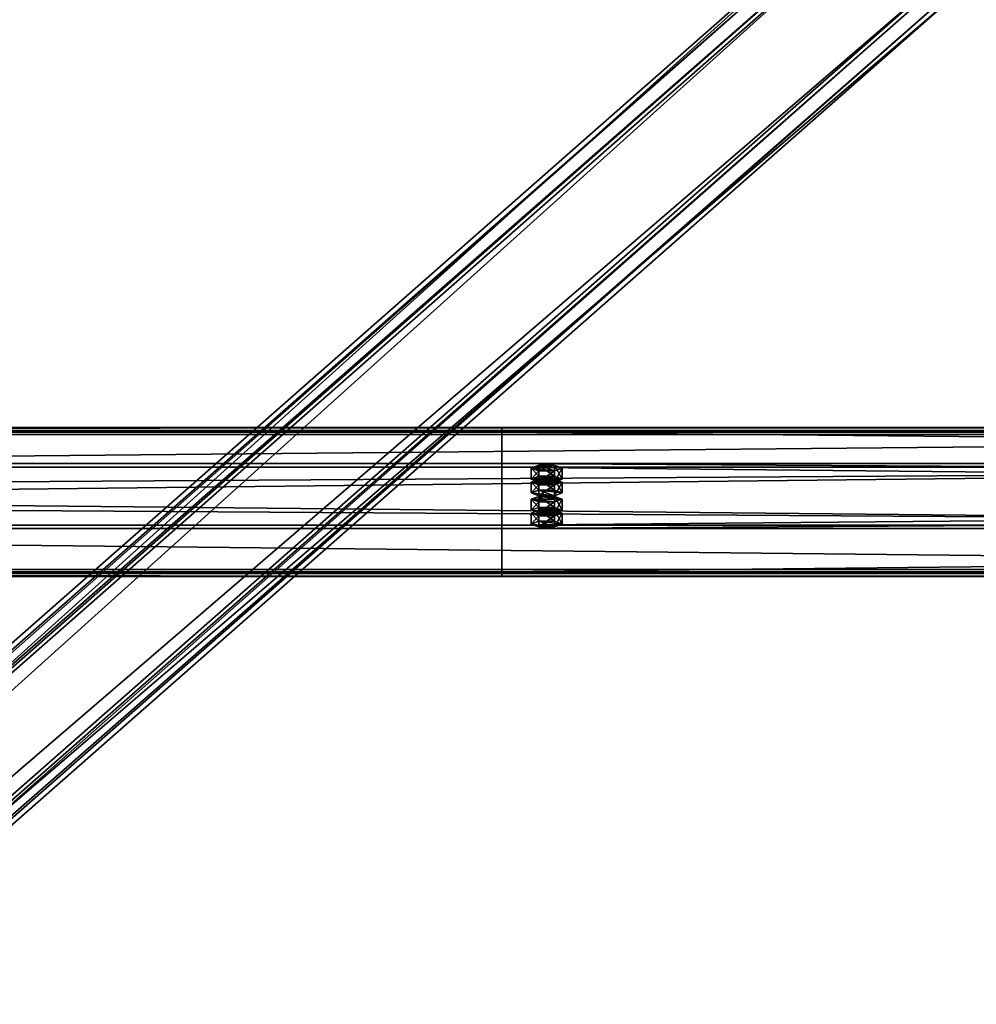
# Model space of a CAD drawing. Header units: millimetres. Extents: x -333 to 67333, y -930 to 39730.
# Tile 836 of 1056: x 4577 to 5217, y 28784 to 29444. Entities that reach past the tile are written whole.
import ezdxf

# ---------------------------------------------------------------- set-up
doc = ezdxf.new("R2010")
doc.units = ezdxf.units.MM
for name, color, linetype in [('13', 7, 'Continuous'), ('3', 7, 'Continuous'), ('95', 7, 'Continuous')]:
    doc.layers.add(name, color=color, linetype=linetype)

msp = doc.modelspace()

# ---------------------------------------------------------------- meshes
at = {"layer": '13', "color": 30}
mesh = msp.add_polyface(dxfattribs=at)
corners = [(-330.01, 29074.04, 5499.56), (-330.01, 29146.43, 5484.17), (6099.99, 29146.43, 5484.17), (6099.99, 29074.04, 5499.56), (-330.01, 29105.26, 5290.5), (6099.99, 29105.26, 5290.5), (-330.01, 29165.91, 5277.61), (6099.99, 29165.91, 5277.61), (-330.01, 29168.61, 5290.33), (6099.99, 29168.61, 5290.33), (-330.01, 29170.56, 5289.91), (6099.99, 29170.56, 5289.91), (-330.01, 29167.45, 5275.24), (6099.99, 29167.45, 5275.24), (-330.01, 29102.89, 5288.96), (6099.99, 29102.89, 5288.96), (-330.01, 29144.05, 5482.63), (6099.99, 29144.05, 5482.63), (-330.01, 29075.58, 5497.19), (6099.99, 29075.58, 5497.19), (-330.01, 29072.88, 5484.47), (6099.99, 29072.88, 5484.47), (-330.01, 29070.92, 5484.89), (6099.99, 29070.92, 5484.89)]
mesh.append_faces([[corners[k] for k in face] for face in [(0, 2, 3, 3), (1, 5, 2, 2), (4, 7, 5, 5), (6, 9, 7, 7), (8, 11, 9, 9), (10, 13, 11, 11), (12, 15, 13, 13), (14, 17, 15, 15), (16, 19, 17, 17), (18, 21, 19, 19), (20, 23, 21, 21), (22, 3, 23, 23), (8, 12, 10, 10), (18, 22, 20, 20), (11, 7, 9, 9)]], dxfattribs={"vtx0": -1, "color": 30})
mesh.append_faces([[corners[k] for k in face] for face in [(1, 16, 4, 4), (16, 0, 18, 18), (22, 18, 0, 0), (14, 4, 16, 16), (3, 19, 23, 23), (19, 2, 17, 17), (15, 5, 13, 13), (5, 17, 2, 2), (13, 7, 11, 11)]], dxfattribs={"vtx0": -1, "vtx1": -1, "color": 30})
mesh.append_faces([[corners[k] for k in face] for face in [(12, 8, 6, 6), (16, 1, 0, 0), (6, 14, 12, 12), (14, 6, 4, 4), (19, 3, 2, 2), (5, 15, 17, 17), (13, 5, 7, 7)]], dxfattribs={"vtx0": -1, "vtx2": -1, "vtx3": -1, "color": 30})
mesh.append_faces([[corners[k] for k in face] for face in [(21, 23, 19, 19)]], dxfattribs={"vtx1": -1, "color": 30})
mesh.append_faces([[corners[k] for k in face] for face in [(0, 1, 2, 2), (1, 4, 5, 5), (4, 6, 7, 7), (6, 8, 9, 9), (8, 10, 11, 11), (10, 12, 13, 13), (12, 14, 15, 15), (14, 16, 17, 17), (16, 18, 19, 19), (18, 20, 21, 21), (20, 22, 23, 23), (22, 0, 3, 3)]], dxfattribs={"vtx2": -1, "vtx3": -1, "color": 30})
mesh = msp.add_polyface(dxfattribs=at)
corners = [(4899.99, 29074.04, 5499.56), (4899.99, 29146.43, 5484.17), (11699.99, 29146.43, 5484.17), (11699.99, 29074.04, 5499.56), (4899.99, 29105.26, 5290.5), (11699.99, 29105.26, 5290.5), (4899.99, 29165.91, 5277.61), (11699.99, 29165.91, 5277.61), (4899.99, 29168.61, 5290.33), (11699.99, 29168.61, 5290.33), (4899.99, 29170.56, 5289.91), (11699.99, 29170.56, 5289.91), (4899.99, 29167.45, 5275.24), (11699.99, 29167.45, 5275.24), (4899.99, 29102.89, 5288.96), (11699.99, 29102.89, 5288.96), (4899.99, 29144.05, 5482.63), (11699.99, 29144.05, 5482.63), (4899.99, 29075.58, 5497.19), (11699.99, 29075.58, 5497.19), (4899.99, 29072.88, 5484.47), (11699.99, 29072.88, 5484.47), (4899.99, 29070.92, 5484.89), (11699.99, 29070.92, 5484.89)]
mesh.append_faces([[corners[k] for k in face] for face in [(0, 2, 3, 3), (1, 5, 2, 2), (4, 7, 5, 5), (6, 9, 7, 7), (8, 11, 9, 9), (10, 13, 11, 11), (12, 15, 13, 13), (14, 17, 15, 15), (16, 19, 17, 17), (18, 21, 19, 19), (20, 23, 21, 21), (22, 3, 23, 23), (8, 12, 10, 10), (18, 22, 20, 20), (11, 7, 9, 9)]], dxfattribs={"vtx0": -1, "color": 30})
mesh.append_faces([[corners[k] for k in face] for face in [(1, 16, 4, 4), (16, 0, 18, 18), (22, 18, 0, 0), (14, 4, 16, 16), (3, 19, 23, 23), (19, 2, 17, 17), (17, 2, 15, 15), (15, 5, 13, 13), (13, 7, 11, 11)]], dxfattribs={"vtx0": -1, "vtx1": -1, "color": 30})
mesh.append_faces([[corners[k] for k in face] for face in [(12, 8, 6, 6), (16, 1, 0, 0), (6, 14, 12, 12), (14, 6, 4, 4), (19, 3, 2, 2), (15, 2, 5, 5), (13, 5, 7, 7)]], dxfattribs={"vtx0": -1, "vtx2": -1, "vtx3": -1, "color": 30})
mesh.append_faces([[corners[k] for k in face] for face in [(21, 23, 19, 19)]], dxfattribs={"vtx1": -1, "color": 30})
mesh.append_faces([[corners[k] for k in face] for face in [(0, 1, 2, 2), (1, 4, 5, 5), (4, 6, 7, 7), (6, 8, 9, 9), (8, 10, 11, 11), (10, 12, 13, 13), (12, 14, 15, 15), (14, 16, 17, 17), (16, 18, 19, 19), (18, 20, 21, 21), (20, 22, 23, 23), (22, 0, 3, 3)]], dxfattribs={"vtx2": -1, "vtx3": -1, "color": 30})
at = {"layer": '3', "color": 91}
mesh = msp.add_polyface(dxfattribs=at)
corners = [(5154.84, 29519.25, 5080.9), (5204.32, 29465.43, 5092.34), (345.84, 25191.12, 6000.85), (296.35, 25244.93, 5989.42), (5204.32, 29480.81, 5164.72), (345.84, 25206.5, 6073.24), (5154.84, 29534.63, 5153.28), (296.35, 25260.32, 6061.8), (5152.83, 29520.8, 5077.5), (5152.83, 29537.44, 5155.75), (294.35, 25263.12, 6064.27), (294.35, 25246.49, 5986.02), (5206.33, 29479.26, 5168.12), (347.84, 25204.94, 6076.64), (5206.33, 29462.62, 5089.87), (347.84, 25188.31, 5998.38)]
mesh.append_faces([[corners[k] for k in face] for face in [(0, 2, 3, 3), (1, 5, 2, 2), (4, 7, 5, 5), (6, 3, 7, 7), (8, 10, 11, 11), (9, 13, 10, 10), (12, 15, 13, 13), (14, 11, 15, 15)]], dxfattribs={"vtx0": -1, "color": 91})
mesh.append_faces([[corners[k] for k in face] for face in [(6, 8, 0, 0), (0, 8, 1, 1), (12, 4, 14, 14), (11, 3, 15, 15), (3, 10, 7, 7), (15, 2, 13, 13), (2, 15, 3, 3), (13, 7, 10, 10)]], dxfattribs={"vtx0": -1, "vtx1": -1, "color": 91})
mesh.append_faces([[corners[k] for k in face] for face in [(9, 6, 4, 4), (6, 9, 8, 8), (1, 8, 14, 14), (4, 12, 9, 9), (14, 4, 1, 1), (3, 11, 10, 10), (13, 2, 5, 5), (13, 5, 7, 7)]], dxfattribs={"vtx0": -1, "vtx2": -1, "vtx3": -1, "color": 91})
mesh.append_faces([[corners[k] for k in face] for face in [(0, 1, 2, 2), (1, 4, 5, 5), (4, 6, 7, 7), (6, 0, 3, 3), (8, 9, 10, 10), (9, 12, 13, 13), (12, 14, 15, 15), (14, 8, 11, 11)]], dxfattribs={"vtx2": -1, "vtx3": -1, "color": 91})
at = {"layer": '95', "color": 20}
mesh = msp.add_polyface(dxfattribs=at)
corners = [(4935.99, 29136.03, 5435.27), (4935.19, 29135.41, 5432.33), (4935.19, 29133.45, 5432.75), (4935.99, 29134.07, 5435.68), (4932.99, 29134.95, 5430.18), (4932.99, 29132.99, 5430.6), (4929.99, 29134.78, 5429.4), (4929.99, 29132.83, 5429.81), (4926.99, 29134.95, 5430.18), (4926.99, 29132.99, 5430.6), (4924.79, 29135.41, 5432.33), (4924.79, 29133.45, 5432.75), (4923.99, 29136.03, 5435.27), (4923.99, 29134.07, 5435.68), (4924.79, 29136.65, 5438.2), (4924.79, 29134.7, 5438.62), (4926.99, 29137.11, 5440.35), (4926.99, 29135.15, 5440.77), (4929.99, 29137.28, 5441.14), (4929.99, 29135.32, 5441.55), (4932.99, 29137.11, 5440.35), (4932.99, 29135.15, 5440.77), (4935.19, 29136.65, 5438.2), (4935.19, 29134.7, 5438.62), (4940.38, 29134.07, 5435.68), (4935.19, 29132.2, 5426.88), (4935.19, 29124.87, 5428.44), (4940.38, 29126.74, 5437.24), (4924.79, 29132.2, 5426.88), (4924.79, 29124.87, 5428.44), (4919.6, 29134.07, 5435.68), (4919.6, 29126.74, 5437.24), (4924.79, 29135.95, 5444.49), (4924.79, 29128.61, 5446.05), (4935.19, 29135.95, 5444.49), (4935.19, 29128.61, 5446.05), (4940.38, 29143.37, 5433.71), (4935.19, 29141.5, 5424.9), (4935.19, 29134.16, 5426.46), (4940.38, 29136.03, 5435.27), (4924.79, 29141.5, 5424.9), (4924.79, 29134.16, 5426.46), (4919.6, 29143.37, 5433.71), (4919.6, 29136.03, 5435.27), (4924.79, 29145.24, 5442.51), (4924.79, 29137.9, 5444.07), (4935.19, 29145.24, 5442.51), (4935.19, 29137.9, 5444.07), (4935.99, 29115.24, 5337.45), (4935.19, 29114.62, 5334.52), (4935.19, 29112.66, 5334.93), (4935.99, 29113.28, 5337.87), (4932.99, 29114.16, 5332.37), (4932.99, 29112.2, 5332.79), (4929.99, 29113.99, 5331.58), (4929.99, 29112.04, 5332), (4926.99, 29114.16, 5332.37), (4926.99, 29112.2, 5332.79), (4924.79, 29114.62, 5334.52), (4924.79, 29112.66, 5334.93), (4923.99, 29115.24, 5337.45), (4923.99, 29113.28, 5337.87), (4924.79, 29115.86, 5340.39), (4924.79, 29113.91, 5340.8), (4926.99, 29116.32, 5342.54), (4926.99, 29114.36, 5342.95), (4929.99, 29116.49, 5343.32), (4929.99, 29114.53, 5343.74), (4932.99, 29116.32, 5342.54), (4932.99, 29114.36, 5342.95), (4935.19, 29115.86, 5340.39), (4935.19, 29113.91, 5340.8), (4940.38, 29113.28, 5337.87), (4935.19, 29111.41, 5329.06), (4935.19, 29104.08, 5330.62), (4940.38, 29105.95, 5339.43), (4924.79, 29111.41, 5329.06), (4924.79, 29104.08, 5330.62), (4919.6, 29113.28, 5337.87), (4919.6, 29105.95, 5339.43), (4924.79, 29115.15, 5346.67), (4924.79, 29107.82, 5348.23), (4935.19, 29115.15, 5346.67), (4935.19, 29107.82, 5348.23), (4940.38, 29122.58, 5335.89), (4935.19, 29120.7, 5327.09), (4935.19, 29113.37, 5328.65), (4940.38, 29115.24, 5337.45), (4924.79, 29120.7, 5327.09), (4924.79, 29113.37, 5328.65), (4919.6, 29122.58, 5335.89), (4919.6, 29115.24, 5337.45), (4924.79, 29124.45, 5344.7), (4924.79, 29117.11, 5346.26), (4935.19, 29124.45, 5344.7), (4935.19, 29117.11, 5346.26)]
mesh.append_faces([[corners[k] for k in face] for face in [(0, 2, 3, 3), (1, 5, 2, 2), (4, 7, 5, 5), (6, 9, 7, 7), (8, 11, 9, 9), (10, 13, 11, 11), (12, 15, 13, 13), (14, 17, 15, 15), (16, 19, 17, 17), (18, 21, 19, 19), (20, 23, 21, 21), (22, 3, 23, 23), (6, 10, 8, 8), (18, 22, 20, 20), (23, 19, 21, 21), (11, 7, 9, 9), (24, 26, 27, 27), (25, 29, 26, 26), (28, 31, 29, 29), (30, 33, 31, 31), (32, 35, 33, 33), (34, 27, 35, 35), (25, 30, 28, 28), (32, 24, 34, 34), (27, 33, 35, 35), (31, 26, 29, 29), (36, 38, 39, 39), (37, 41, 38, 38), (40, 43, 41, 41), (42, 45, 43, 43), (44, 47, 45, 45), (46, 39, 47, 47), (37, 42, 40, 40), (44, 36, 46, 46), (39, 45, 47, 47), (43, 38, 41, 41), (48, 50, 51, 51), (49, 53, 50, 50), (52, 55, 53, 53), (54, 57, 55, 55), (56, 59, 57, 57), (58, 61, 59, 59), (60, 63, 61, 61), (62, 65, 63, 63), (64, 67, 65, 65), (66, 69, 67, 67), (68, 71, 69, 69), (70, 51, 71, 71), (52, 56, 54, 54), (64, 68, 66, 66), (71, 67, 69, 69), (59, 55, 57, 57), (72, 74, 75, 75), (73, 77, 74, 74), (76, 79, 77, 77), (78, 81, 79, 79), (80, 83, 81, 81), (82, 75, 83, 83), (73, 78, 76, 76), (80, 72, 82, 82), (75, 81, 83, 83), (79, 74, 77, 77), (84, 86, 87, 87), (85, 89, 86, 86), (88, 91, 89, 89), (90, 93, 91, 91), (92, 95, 93, 93), (94, 87, 95, 95), (85, 90, 88, 88), (92, 84, 94, 94), (87, 93, 95, 95), (91, 86, 89, 89)]], dxfattribs={"vtx0": -1, "color": 20})
mesh.append_faces([[corners[k] for k in face] for face in [(10, 4, 12, 12), (12, 1, 14, 14), (14, 22, 16, 16), (16, 22, 18, 18), (19, 23, 17, 17), (17, 3, 15, 15), (15, 2, 13, 13), (13, 5, 11, 11), (30, 24, 32, 32), (33, 26, 31, 31), (42, 37, 44, 44), (45, 39, 43, 43), (56, 52, 58, 58), (58, 49, 60, 60), (60, 49, 62, 62), (62, 48, 64, 64), (67, 71, 65, 65), (65, 51, 63, 63), (63, 50, 61, 61), (61, 53, 59, 59), (78, 73, 80, 80), (81, 74, 79, 79), (90, 84, 92, 92), (93, 86, 91, 91)]], dxfattribs={"vtx0": -1, "vtx1": -1, "color": 20})
mesh.append_faces([[corners[k] for k in face] for face in [(10, 6, 4, 4), (12, 4, 1, 1), (14, 1, 0, 0), (14, 0, 22, 22), (17, 23, 3, 3), (15, 3, 2, 2), (13, 2, 5, 5), (11, 5, 7, 7), (30, 25, 24, 24), (33, 27, 26, 26), (44, 37, 36, 36), (43, 39, 38, 38), (58, 52, 49, 49), (62, 49, 48, 48), (64, 48, 70, 70), (64, 70, 68, 68), (65, 71, 51, 51), (63, 51, 50, 50), (61, 50, 53, 53), (59, 53, 55, 55), (80, 73, 72, 72), (81, 75, 74, 74), (90, 85, 84, 84), (93, 87, 86, 86)]], dxfattribs={"vtx0": -1, "vtx2": -1, "vtx3": -1, "color": 20})
mesh.append_faces([[corners[k] for k in face] for face in [(0, 1, 2, 2), (1, 4, 5, 5), (4, 6, 7, 7), (6, 8, 9, 9), (8, 10, 11, 11), (10, 12, 13, 13), (12, 14, 15, 15), (14, 16, 17, 17), (16, 18, 19, 19), (18, 20, 21, 21), (20, 22, 23, 23), (22, 0, 3, 3), (24, 25, 26, 26), (25, 28, 29, 29), (28, 30, 31, 31), (30, 32, 33, 33), (32, 34, 35, 35), (34, 24, 27, 27), (36, 37, 38, 38), (37, 40, 41, 41), (40, 42, 43, 43), (42, 44, 45, 45), (44, 46, 47, 47), (46, 36, 39, 39), (48, 49, 50, 50), (49, 52, 53, 53), (52, 54, 55, 55), (54, 56, 57, 57), (56, 58, 59, 59), (58, 60, 61, 61), (60, 62, 63, 63), (62, 64, 65, 65), (64, 66, 67, 67), (66, 68, 69, 69), (68, 70, 71, 71), (70, 48, 51, 51), (72, 73, 74, 74), (73, 76, 77, 77), (76, 78, 79, 79), (78, 80, 81, 81), (80, 82, 83, 83), (82, 72, 75, 75), (84, 85, 86, 86), (85, 88, 89, 89), (88, 90, 91, 91), (90, 92, 93, 93), (92, 94, 95, 95), (94, 84, 87, 87)]], dxfattribs={"vtx2": -1, "vtx3": -1, "color": 20})

doc.saveas('drawing.dxf')
